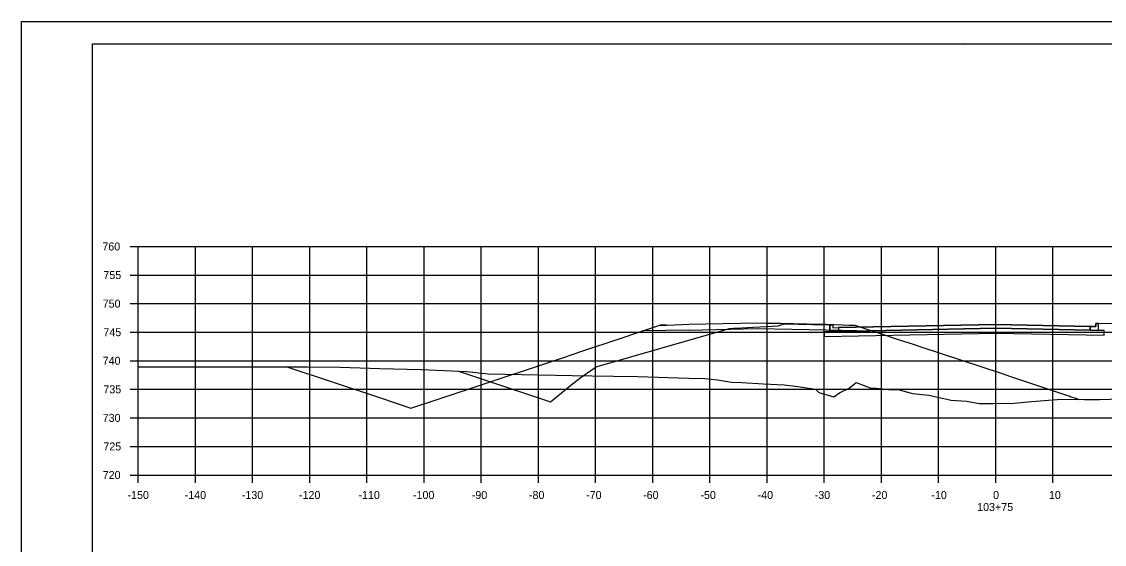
# Model space of a CAD drawing. Extents: x 1202951 to 1376887, y 378065 to 728038.
# Drawn here: x 1374114.6 to 1374304, y 379735.1 to 379826.6 of the extents above; entities that cross this region are included whole.
import ezdxf

# ---------------------------------------------------------------- set-up
doc = ezdxf.new("R2010")
doc.units = 0
for name, color, linetype in [('Default', 7, 'Continuous'), ('R_Alt Surface', 7, 'Continuous'), ('R_Axis', 7, 'Continuous'), ('R_Axis Annot', 7, 'Continuous'), ('R_Exist Surface', 7, 'Continuous'), ('R_Fin Surface', 7, 'Continuous'), ('R_Grid', 7, 'Continuous'), ('R_No Plot', 7, 'Continuous'), ('R_Proposed Road', 7, 'Continuous')]:
    doc.layers.add(name, color=color, linetype=linetype)

msp = doc.modelspace()

# ---------------------------------------------------------------- linework, layer by layer
at = {"layer": 'Default'}
for points in [[(1374255.98, 379773.55), (1374256.47, 379773.55), (1374256.48, 379773.05), (1374257.48, 379773.07), (1374257.48, 379772.4), (1374255.98, 379772.37)], [(1374302.98, 379773.77), (1374302.49, 379773.77), (1374302.48, 379773.27), (1374301.48, 379773.29), (1374301.48, 379772.62), (1374302.98, 379772.59)]]:
    msp.add_lwpolyline(points, close=True, dxfattribs=at)
at = {"layer": 'R_Alt Surface'}
for points in [[(1374231.27, 379772.65), (1374223.24, 379772.49)], [(1374231.27, 379772.65), (1374243.3, 379772.9), (1374255.34, 379772.67)], [(1374255.34, 379772.67), (1374263.36, 379772.51)], [(1374255.98, 379773.55), (1374255.98, 379772.37), (1374257.48, 379772.4), (1374284.98, 379772.95), (1374301.48, 379772.62), (1374302.98, 379772.59), (1374302.98, 379773.77)]]:
    msp.add_lwpolyline(points, dxfattribs=at)
for points in [[(1374284.98, 379772.95), (1374257.48, 379772.4), (1374255.98, 379772.37), (1374254.98, 379772.35), (1374254.98, 379771.52), (1374284.98, 379772.12), (1374303.98, 379771.74), (1374303.98, 379772.57), (1374302.98, 379772.59), (1374301.48, 379772.62)], [(1374257.48, 379773.07), (1374257.48, 379772.4), (1374284.98, 379772.95), (1374301.48, 379772.62), (1374301.48, 379773.29), (1374301.48, 379773.29), (1374284.98, 379773.62), (1374257.48, 379773.07)]]:
    msp.add_lwpolyline(points, close=True, dxfattribs=at)
at = {"layer": 'R_Axis'}
for p, q in [((1374133.58, 379787.27), (1374134.98, 379787.27)), ((1374134.98, 379747.27), (1374134.98, 379787.27)), ((1374133.58, 379782.27), (1374134.98, 379782.27)), ((1374133.58, 379777.27), (1374134.98, 379777.27)), ((1374133.58, 379772.27), (1374134.98, 379772.27)), ((1374133.58, 379767.27), (1374134.98, 379767.27)), ((1374133.58, 379762.27), (1374134.98, 379762.27)), ((1374133.58, 379757.27), (1374134.98, 379757.27)), ((1374133.58, 379752.27), (1374134.98, 379752.27)), ((1374133.58, 379747.27), (1374134.98, 379747.27)), ((1374134.98, 379747.27), (1374434.98, 379747.27)), ((1374134.98, 379745.87), (1374134.98, 379747.27)), ((1374144.98, 379745.87), (1374144.98, 379747.27)), ((1374154.98, 379745.87), (1374154.98, 379747.27)), ((1374164.98, 379745.87), (1374164.98, 379747.27)), ((1374174.98, 379745.87), (1374174.98, 379747.27)), ((1374184.98, 379745.87), (1374184.98, 379747.27)), ((1374194.98, 379745.87), (1374194.98, 379747.27)), ((1374204.98, 379745.87), (1374204.98, 379747.27)), ((1374214.98, 379745.87), (1374214.98, 379747.27)), ((1374224.98, 379745.87), (1374224.98, 379747.27)), ((1374234.98, 379745.87), (1374234.98, 379747.27)), ((1374244.98, 379745.87), (1374244.98, 379747.27)), ((1374254.98, 379745.87), (1374254.98, 379747.27)), ((1374264.98, 379745.87), (1374264.98, 379747.27)), ((1374274.98, 379745.87), (1374274.98, 379747.27)), ((1374284.98, 379745.87), (1374284.98, 379747.27)), ((1374294.98, 379745.87), (1374294.98, 379747.27))]:
    msp.add_line(p, q, dxfattribs=at)
at = {"layer": 'R_Exist Surface'}
msp.add_lwpolyline([(1374134.98, 379766.22), (1374135.5, 379766.21), (1374145.97, 379766.23), (1374149.18, 379766.19), (1374159.94, 379766.22), (1374164.5, 379766.22), (1374170.35, 379766.14), (1374177.18, 379765.93), (1374184.48, 379765.71), (1374192.37, 379765.37), (1374196.16, 379764.96), (1374210.91, 379764.66), (1374214.35, 379764.62), (1374218.09, 379764.57), (1374222.29, 379764.53), (1374231.29, 379764.21), (1374234.11, 379764.16), (1374236.32, 379763.91), (1374238.78, 379763.53), (1374240.57, 379763.45), (1374244.38, 379763.25), (1374247.95, 379763.03), (1374250.39, 379762.74), (1374253.47, 379762.3), (1374254.04, 379761.73), (1374256.64, 379760.93), (1374257.64, 379761.66), (1374259.35, 379762.48), (1374260.54, 379763.45), (1374263, 379762.53), (1374264.08, 379762.47), (1374266.3, 379762.21), (1374268.09, 379762.15), (1374270.43, 379761.55), (1374273.27, 379761.22), (1374277.2, 379760.39), (1374279.89, 379760.19), (1374282.12, 379759.81), (1374284.54, 379759.8), (1374288.19, 379759.87), (1374291.26, 379760.13), (1374296.5, 379760.56), (1374300.53, 379760.5), (1374303.14, 379760.48), (1374306.87, 379760.6)], dxfattribs=at)
at = {"layer": 'R_Fin Surface'}
for points in [[(1374160.98, 379766.22), (1374177.33, 379760.75), (1374182.65, 379758.97), (1374188.13, 379760.78), (1374191.48, 379761.88), (1374192.07, 379762.07), (1374193.41, 379762.5), (1374208.49, 379767.52), (1374209.8, 379767.97), (1374210.35, 379768.16), (1374213.29, 379769.16), (1374218.58, 379770.93), (1374223.24, 379772.49), (1374226.19, 379773.47), (1374226.25, 379773.49), (1374226.25, 379773.49), (1374227.25, 379773.49), (1374227.49, 379773.5), (1374231.27, 379773.65), (1374237.3, 379773.78), (1374243.3, 379773.9), (1374244.86, 379773.87), (1374247.38, 379773.82), (1374251.93, 379773.73), (1374255.34, 379773.67), (1374258.18, 379773.55), (1374259.35, 379773.51), (1374260.19, 379773.51), (1374260.35, 379773.51), (1374262.46, 379772.81), (1374263.36, 379772.51), (1374263.5, 379772.47), (1374265.35, 379771.86), (1374267.06, 379771.29), (1374268.65, 379770.77), (1374270.52, 379770.17), (1374271.73, 379769.78), (1374286.09, 379765.01), (1374287.54, 379764.52), (1374297.04, 379761.36), (1374297.94, 379761.05), (1374298.15, 379760.98), (1374298.8, 379760.76), (1374299.56, 379760.51)], [(1374191.01, 379765.43), (1374207.07, 379760.07), (1374210.93, 379763.2), (1374212.23, 379764.22), (1374214.75, 379765.95), (1374215.25, 379766.29), (1374238.41, 379772.93), (1374239.09, 379772.96), (1374240.49, 379773.03), (1374246.92, 379773.36), (1374247.98, 379773.71), (1374252.98, 379773.61), (1374255.98, 379773.55), (1374256.47, 379773.55), (1374256.48, 379773.05), (1374257.48, 379773.07), (1374284.98, 379773.62), (1374301.48, 379773.29), (1374302.48, 379773.27), (1374302.49, 379773.77), (1374302.98, 379773.77), (1374305.98, 379773.83)]]:
    msp.add_lwpolyline(points, dxfattribs=at)
at = {"layer": 'R_Grid'}
for p, q in [((1374134.98, 379787.27), (1374434.98, 379787.27)), ((1374134.98, 379747.27), (1374134.98, 379787.27)), ((1374144.98, 379747.27), (1374144.98, 379787.27)), ((1374154.98, 379747.27), (1374154.98, 379787.27)), ((1374164.98, 379747.27), (1374164.98, 379787.27)), ((1374174.98, 379747.27), (1374174.98, 379787.27)), ((1374184.98, 379747.27), (1374184.98, 379787.27)), ((1374194.98, 379747.27), (1374194.98, 379787.27)), ((1374204.98, 379747.27), (1374204.98, 379787.27)), ((1374214.98, 379747.27), (1374214.98, 379787.27)), ((1374224.98, 379747.27), (1374224.98, 379787.27)), ((1374234.98, 379747.27), (1374234.98, 379787.27)), ((1374244.98, 379747.27), (1374244.98, 379787.27)), ((1374254.98, 379747.27), (1374254.98, 379787.27)), ((1374264.98, 379747.27), (1374264.98, 379787.27)), ((1374274.98, 379747.27), (1374274.98, 379787.27)), ((1374284.98, 379747.27), (1374284.98, 379787.27)), ((1374294.98, 379747.27), (1374294.98, 379787.27)), ((1374134.98, 379782.27), (1374434.98, 379782.27)), ((1374134.98, 379777.27), (1374434.98, 379777.27)), ((1374134.98, 379772.27), (1374434.98, 379772.27)), ((1374134.98, 379767.27), (1374434.98, 379767.27)), ((1374134.98, 379762.27), (1374434.98, 379762.27)), ((1374134.98, 379757.27), (1374434.98, 379757.27)), ((1374134.98, 379752.27), (1374434.98, 379752.27)), ((1374134.98, 379747.27), (1374434.98, 379747.27))]:
    msp.add_line(p, q, dxfattribs=at)
at = {"layer": 'R_No Plot'}
for p, q in [((1374114.58, 379826.63), (1374447.91, 379826.63)), ((1374126.98, 379822.73), (1374443.16, 379822.73)), ((1374126.98, 379617.27), (1374126.98, 379822.73)), ((1374279.5, 379822.47), (1374279.5, 379822.47)), ((1374279.5, 379822.47), (1374279.5, 379822.47))]:
    msp.add_line(p, q, dxfattribs=at)
for points in [[(1374114.57, 379826.63), (1374447.91, 379826.63), (1374447.91, 379613.29), (1374114.57, 379613.29)], [(1374360.9, 379822.73), (1374380.52, 379822.73), (1374380.52, 379812.85), (1374396.63, 379812.85), (1374419.83, 379812.85), (1374419.83, 379788.52), (1374443.16, 379788.52), (1374443.16, 379617.27), (1374126.98, 379617.27), (1374126.98, 379822.73)]]:
    msp.add_lwpolyline(points, close=True, dxfattribs=at)
at = {"layer": 'R_Proposed Road'}
for points in [[(1374227.25, 379773.49), (1374226.25, 379773.49)], [(1374259.35, 379773.51), (1374260.35, 379773.51)]]:
    msp.add_lwpolyline(points, dxfattribs=at)

# ---------------------------------------------------------------- texts
at = {"layer": 'R_Axis Annot'}
for s, p in [('760', (1374128.69, 379786.57)), ('755', (1374128.87, 379781.57)), ('750', (1374128.75, 379776.57)), ('745', (1374128.87, 379771.57)), ('740', (1374128.75, 379766.57)), ('735', (1374128.87, 379761.57)), ('730', (1374128.75, 379756.57)), ('725', (1374128.87, 379751.57)), ('720', (1374128.75, 379746.57)), ('-150', (1374133.09, 379743.07)), ('-140', (1374143.09, 379743.07)), ('-130', (1374153.09, 379743.07)), ('-120', (1374163.09, 379743.07)), ('-110', (1374173.49, 379743.07)), ('-100', (1374183.03, 379743.07)), ('-90', (1374193.32, 379743.07)), ('-80', (1374203.32, 379743.07)), ('-70', (1374213.32, 379743.07)), ('-60', (1374223.29, 379743.07)), ('-50', (1374233.32, 379743.07)), ('-40', (1374243.32, 379743.07)), ('-30', (1374253.32, 379743.07)), ('-20', (1374263.32, 379743.07)), ('-10', (1374273.72, 379743.07)), ('0', (1374284.52, 379743.07)), ('10', (1374294.29, 379743.07)), ('103+75', (1374281.73, 379740.97))]:
    msp.add_text(s, height=1.4, dxfattribs=at).set_placement(p)

doc.saveas('drawing.dxf')
